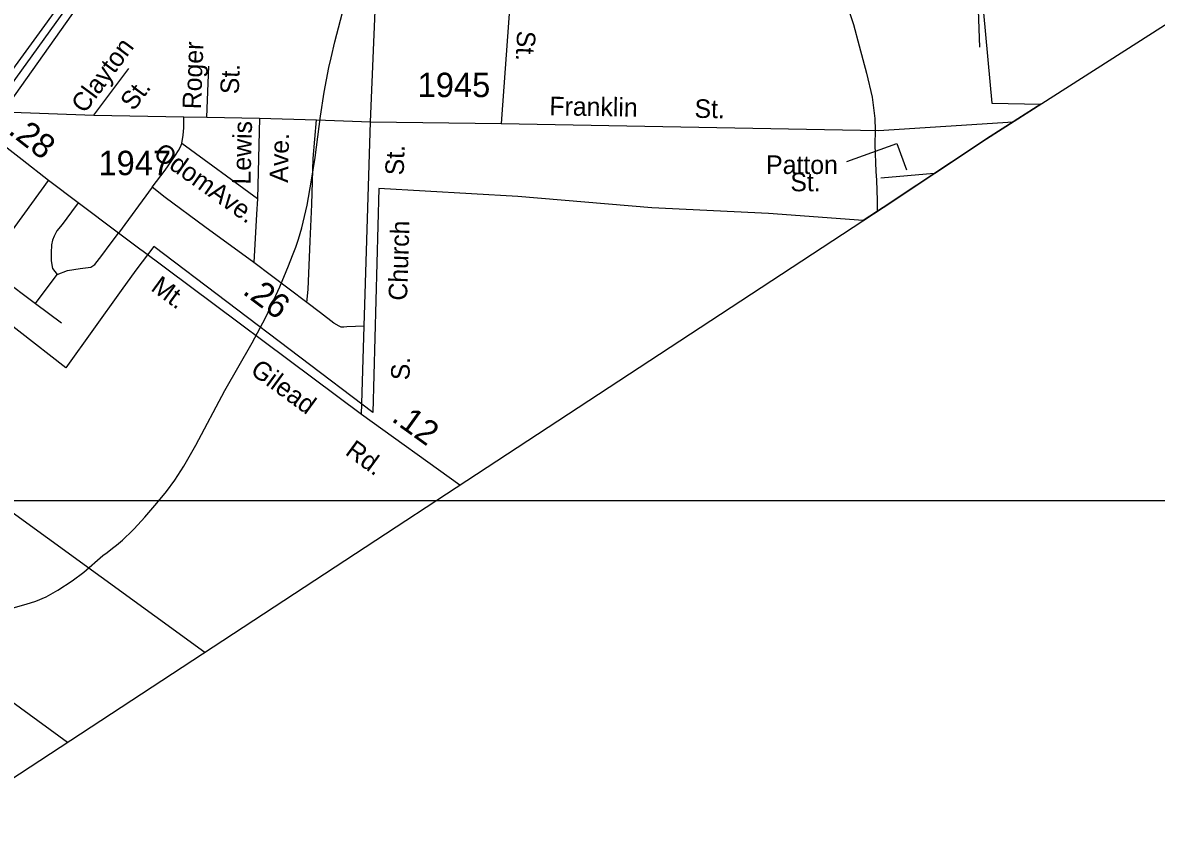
# Model space of a CAD drawing. Extents: x 2206922 to 2357709, y 510027 to 673830.
# Drawn here: x 2276050 to 2281854, y 519949 to 524032 of the extents above; entities that cross this region are included whole.
import ezdxf

# ---------------------------------------------------------------- set-up
doc = ezdxf.new("R2010")
doc.units = 0
for name, color, linetype in [('Exist Boundary Political City Limit New', 7, 'Continuous'), ('Exist Boundary Political CountyLine', 7, 'Continuous'), ('Exist Hydrographic Misc Water Feature', 7, 'Continuous'), ('Exist Railroad Mainline', 7, 'Continuous'), ('Exist Road Non-System Type 51', 7, 'Continuous'), ('Exist Road Non-System Type 51 Label', 7, 'Continuous'), ('Exist Road Secondary Mileage Hundredths English Label', 7, 'Continuous'), ('Exist Road Secondary Type 51 Attributed', 7, 'Continuous'), ('Exist Road Secondary Type 51 Label', 7, 'Continuous'), ('Exist Road Secondary Type 51 Number Label', 7, 'Continuous'), ('Exist Utilities Electrical Transmission Line', 7, 'Continuous'), ('Map Preparation Boundary City Limit Buffer Line', 7, 'Continuous'), ('Map Preparation Inset Cut Line', 7, 'Continuous')]:
    doc.layers.add(name, color=color, linetype=linetype)

msp = doc.modelspace()

# ---------------------------------------------------------------- linework, layer by layer
at = {"layer": 'Exist Boundary Political City Limit New'}
msp.add_lwpolyline([(2282143.5, 524490.2), (2281474.5, 524904.4), (2281224.8, 524615), (2281088.8, 524700.1), (2280992.2, 524592.3), (2281003.8, 524399.4), (2280969.8, 524081.7), (2281012.8, 523620), (2281263.5, 523615.3), (2280984.2, 523436.8), (2280980, 523433.9), (2280978.8, 523433.1), (2280456, 523086), (2280353.5, 523018.8), (2279869.5, 523054.7), (2279270.8, 523083.8), (2278585.2, 523143.1), (2277873, 523183.1), (2277843.8, 522035.8), (2276722, 522886.9), (2276630.2, 522765.9), (2276555.2, 522661.6), (2276271.8, 522265.2), (2275788, 522640.8)], dxfattribs=at)
at = {"layer": 'Exist Boundary Political CountyLine'}
for points in [[(2280456, 523086), (2280984.2, 523436.8), (2283213.7, 524862.9), (2285064.4, 526085.3)], [(2249888.1, 524898.7), (2250260.4, 524839.8), (2251011.2, 524699.8), (2251750.1, 524566.1), (2252496.6, 524428.1), (2253255.5, 524284.5), (2254006.2, 524150.6), (2254851, 523997.4), (2255599.7, 523865.6), (2256414.7, 523708.4), (2257189.4, 523566.7), (2257972.3, 523421.1), (2258775.2, 523271.8), (2259549.9, 523132.1), (2260342.6, 522980.7), (2261133.4, 522841.1), (2261528, 522766.3), (2266497.3, 521801.6), (2273415, 520397.5), (2275670, 519948.9), (2280456, 523086)]]:
    msp.add_lwpolyline(points, dxfattribs=at)
at = {"layer": 'Exist Hydrographic Misc Water Feature'}
for p, q in [((2276614.7, 521434.4), (2276621.1, 521441.2)), ((2276171, 521093.2), (2276230.9, 521126.3))]:
    msp.add_line(p, q, dxfattribs=at)
for points in [[(2277629.1, 523851.6), (2277647.8, 523934.8), (2277715.1, 524190.3)], [(2277629.1, 523851.6), (2277647.8, 523934.8), (2277715.1, 524190.3)], [(2277546.9, 523341.4), (2277575, 523553.6), (2277594.1, 523676), (2277618.1, 523802.3), (2277629.1, 523851.6)], [(2277546.9, 523341.4), (2277575, 523553.6), (2277594.1, 523676), (2277618.1, 523802.3), (2277629.1, 523851.6)], [(2277461.6, 522923.8), (2277479.9, 522982.1), (2277506.9, 523097.8), (2277529.7, 523225.6), (2277546.9, 523341.4)], [(2277461.6, 522923.8), (2277479.9, 522982.1), (2277506.9, 523097.8), (2277529.7, 523225.6), (2277546.9, 523341.4)], [(2277432.3, 522840.2), (2277448.9, 522883.3), (2277461.6, 522923.8)], [(2277432.3, 522840.2), (2277448.9, 522883.3), (2277461.6, 522923.8)], [(2277279.3, 522495.7), (2277296.7, 522528.3), (2277366.7, 522680), (2277411.8, 522787.9), (2277432.3, 522840.2)], [(2277279.3, 522495.7), (2277296.7, 522528.3), (2277366.7, 522680), (2277411.8, 522787.9), (2277432.3, 522840.2)], [(2276829, 521690.1), (2276875, 521762.1), (2276936.1, 521869.1), (2277084.9, 522150), (2277225, 522394), (2277279.3, 522495.7)], [(2276829, 521690.1), (2276875, 521762.1), (2276936.1, 521869.1), (2277084.9, 522150), (2277225, 522394), (2277279.3, 522495.7)], [(2276621.1, 521441.2), (2276675, 521500.4), (2276737, 521572.9), (2276785.8, 521631.7), (2276829, 521690.1)], [(2276621.1, 521441.2), (2276675, 521500.4), (2276737, 521572.9), (2276785.8, 521631.7), (2276829, 521690.1)], [(2276530.3, 521358), (2276561, 521383.2), (2276614.7, 521434.4)], [(2276530.3, 521358), (2276561, 521383.2), (2276614.7, 521434.4)], [(2276482.7, 521320.6), (2276510, 521341.3), (2276530.3, 521358)], [(2276482.7, 521320.6), (2276510, 521341.3), (2276530.3, 521358)], [(2276364, 521219.9), (2276461, 521304.2), (2276482.7, 521320.6)], [(2276364, 521219.9), (2276461, 521304.2), (2276482.7, 521320.6)], [(2276230.9, 521126.3), (2276303.9, 521174.7), (2276364, 521219.9)], [(2276230.9, 521126.3), (2276303.9, 521174.7), (2276364, 521219.9)], [(2275755.2, 520963.5), (2275921.1, 521013.6), (2276067.9, 521055.5), (2276117.9, 521071.1), (2276171, 521093.2)], [(2275755.2, 520963.5), (2275921.1, 521013.6), (2276067.9, 521055.5), (2276117.9, 521071.1), (2276171, 521093.2)]]:
    msp.add_lwpolyline(points, dxfattribs=at)
at = {"layer": 'Exist Railroad Mainline'}
msp.add_lwpolyline([(2277516.2, 525776.8), (2277330.9, 525534.4), (2277223.8, 525394.3), (2277066.8, 525179.7), (2276854.5, 524889.6), (2276742.3, 524736.3), (2276599.9, 524545.2), (2276272.4, 524106.2), (2275865.9, 523544.7), (2275771.3, 523415.8)], dxfattribs=at)
at = {"layer": 'Exist Road Non-System Type 51'}
for p, q in [((2276563.9, 524570.6), (2275801.3, 523523.6)), ((2275949.7, 523575.4), (2276416.7, 524235.1)), ((2278546.5, 524151.5), (2278500.6, 523516.6)), ((2280942.1, 524096), (2280949.9, 523906.3)), ((2276413.7, 523558.7), (2276593.9, 523797.2)), ((2276992.7, 523548), (2277003.4, 523808.9)), ((2275949.7, 523575.4), (2276413.7, 523558.7)), ((2276413.7, 523558.7), (2276875.9, 523550)), ((2276875.9, 523550), (2276992.7, 523548)), ((2276992.7, 523548), (2277263.1, 523543.2)), ((2277263.1, 523543.2), (2277252.4, 523130.1)), ((2277263.1, 523543.2), (2277555.1, 523534)), ((2277555.1, 523534), (2277831, 523525.3)), ((2277831, 523525.3), (2278500.6, 523516.6)), ((2278500.6, 523516.6), (2280432.1, 523479.5)), ((2277252.4, 523130.1), (2276864.8, 523413.3)), ((2276713.1, 523189.3), (2276540.6, 522955.2)), ((2277505.4, 522600.2), (2277233.5, 522803.9)), ((2276115.5, 522593.7), (2276227.1, 522743)), ((2275944.3, 522724.2), (2276115.5, 522593.7)), ((2276115.5, 522593.7), (2276249.1, 522496.2))]:
    msp.add_line(p, q, dxfattribs=at)
for points in [[(2276864.8, 523413.3), (2276871.6, 523456.9), (2276874.5, 523493.3), (2276875.9, 523550)], [(2277505.4, 522600.2), (2277511.2, 522665.7), (2277521.4, 522912.9), (2277530.1, 523100.6), (2277537.3, 523337.6), (2277555.1, 523534)], [(2280432.1, 523479.5), (2281121.6, 523524.6)], [(2276713.1, 523189.3), (2276780, 523276.6), (2276832.3, 523353.6), (2276848.3, 523376.9), (2276858.5, 523395.8), (2276864.8, 523413.3)], [(2280716.8, 523259.2), (2280444.4, 523235.8)], [(2275763.8, 522657.7), (2275924.3, 522871.7), (2276183, 523223.7)], [(2277233.5, 522803.9), (2276983.5, 522987.1), (2276780, 523136.9), (2276713.1, 523189.3)], [(2276334.7, 523109.8), (2276299.4, 523063.7), (2276252.2, 522999.3), (2276225.5, 522966.3), (2276211.4, 522939.5), (2276203.5, 522919.1), (2276197.2, 522894), (2276195.7, 522853.1), (2276195.7, 522812.2), (2276203.5, 522774.5), (2276227.1, 522743)], [(2277252.4, 523130.1), (2277246.6, 523051.1), (2277233.5, 522803.9)], [(2276227.1, 522743), (2276280.5, 522763.5), (2276344.9, 522772.9), (2276399.9, 522780.8), (2276420.4, 522794.9), (2276454.9, 522840.5), (2276497.3, 522898.7), (2276540.6, 522955.2)], [(2277799, 522478.1), (2277710.3, 522475.2), (2277694.3, 522473.7), (2277681.3, 522473.7), (2277671.1, 522478.1), (2277643.5, 522494.1), (2277575.1, 522546.4), (2277505.4, 522600.2)], [(2274589.2, 521583.5), (2274785.2, 521435.2), (2275448.1, 520955.3), (2276279.5, 520348.3)]]:
    msp.add_lwpolyline(points, dxfattribs=at)
at = {"layer": 'Exist Road Non-System Type 51 Label'}
msp.add_lwpolyline([(2280270.4, 523320.9), (2280526.4, 523414.3), (2280574.6, 523278.7)], dxfattribs=at)
at = {"layer": 'Exist Road Secondary Type 51 Attributed'}
msp.add_line((2278287.9, 521664.8), (2277785.2, 522025.6), dxfattribs=at)
for points in [[(2277785.2, 522025.6), (2277799, 522478.1), (2277831, 523525.3), (2277857.7, 524176.2), (2277834.2, 524750.7), (2277831.1, 524925.4), (2277832.6, 524971.7), (2277835.7, 525015), (2277838.8, 525033.6), (2277845, 525055.2), (2277858.9, 525089.2), (2277900.6, 525149.5), (2278042.7, 525339.6), (2278175.6, 525515.8), (2278449, 525885.3)], [(2278449, 525885.3), (2278947.5, 525530.3), (2279193.6, 525357.1), (2279486.1, 525154.1), (2279738.4, 524974.8), (2279870.4, 524825.1), (2279885.8, 524795.8), (2279994.7, 524607.2), (2280102.2, 524413), (2280196, 524243.4), (2280237.6, 524175.6), (2280263.1, 524129.1), (2280286.5, 524073.6), (2280303.2, 524021.9), (2280332.6, 523913), (2280370.2, 523773.3), (2280399.6, 523650.4), (2280413.5, 523541.4), (2280414.9, 523481.3), (2280413.5, 523405.9), (2280419.1, 523270.4), (2280421.9, 523225.7), (2280424.7, 523122.3), (2280424.7, 523065.4)], [(2277785.2, 522025.6), (2276659.9, 522865.6), (2276656.9, 522867.9), (2276540.6, 522955.2), (2276334.7, 523109.8), (2276183, 523223.7), (2276047.4, 523329.4), (2275870.7, 523466.8), (2275832, 523498.4), (2275505.2, 523730.3)]]:
    msp.add_lwpolyline(points, dxfattribs=at)
at = {"layer": 'Exist Utilities Electrical Transmission Line'}
msp.add_line((2275916.6, 521583.5), (2276983.3, 520809.6), dxfattribs=at)
at = {"layer": 'Map Preparation Boundary City Limit Buffer Line'}
msp.add_lwpolyline([(2282143.5, 524490.2), (2281474.5, 524904.4), (2281224.8, 524615), (2281088.8, 524700.1), (2280992.2, 524592.3), (2281003.8, 524399.4), (2280969.8, 524081.7), (2281012.8, 523620), (2281263.5, 523615.3), (2280984.2, 523436.8), (2280980, 523433.9), (2280978.8, 523433.1), (2280456, 523086), (2280353.5, 523018.8), (2279869.5, 523054.7), (2279270.8, 523083.8), (2278585.2, 523143.1), (2277873, 523183.1), (2277843.8, 522035.8), (2276722, 522886.9), (2276630.2, 522765.9), (2276555.2, 522661.6), (2276271.8, 522265.2), (2275788, 522640.8)], dxfattribs=at)
at = {"layer": 'Map Preparation Inset Cut Line'}
msp.add_lwpolyline([(2282834.5, 540252.9), (2289054.2, 540252.9), (2289054.2, 521583.5), (2268884.2, 521583.5)], dxfattribs=at)

# ---------------------------------------------------------------- texts
at = {"layer": 'Exist Road Non-System Type 51 Label'}
for s, rotation, p in [('St.', 267.2131, (2278582, 523992.5)), ('Clayton', 53.35052, (2276367.4, 523562.8)), ('Roger', 87.79606, (2276963, 523587.7)), ('St.', 87.79606, (2277156.4, 523664.7)), ('St.', 53.35052, (2276618.5, 523576.2)), ('Franklin', 358.99013, (2278746.4, 523558.4)), ('St.', 358.99013, (2279489.4, 523545.3)), ('Lewis', 88.52444, (2277216.5, 523202.9)), ('Ave.', 88.52444, (2277408, 523212.2)), ('Odom', 324.69494, (2276713.7, 523346.5)), ('Ave.', 324.69494, (2276995.3, 523147))]:
    msp.add_text(s, height=95, rotation=rotation, dxfattribs=at).set_placement(p)
for s, p in [('Patton', (2279856.6, 523257.5)), ('St.', (2279980.8, 523168.9))]:
    msp.add_text(s, height=95, dxfattribs=at).set_placement(p)
at = {"layer": 'Exist Road Secondary Mileage Hundredths English Label'}
for s, rotation, p in [('.28', 322.12839, (2275970.7, 523468.2)), ('.26', 323.16693, (2277170.9, 522647.5)), ('.12', 324.32937, (2277933.1, 521996.4))]:
    msp.add_text(s, height=125, rotation=rotation, dxfattribs=at).set_placement(p)
at = {"layer": 'Exist Road Secondary Type 51 Label'}
for s, rotation, p in [('St.', 88.1569, (2278000.9, 523249.5)), ('Church', 88.1569, (2278017.8, 522608)), ('Mt.', 323.80725, (2276701.3, 522665)), ('Gilead', 323.80725, (2277210.2, 522239)), ('S.', 88.1569, (2278030.4, 522200.6)), ('Rd.', 323.80725, (2277696.5, 521825.2))]:
    msp.add_text(s, height=95, rotation=rotation, dxfattribs=at).set_placement(p)
at = {"layer": 'Exist Road Secondary Type 51 Number Label'}
for s, p in [('1945', (2278072.4, 523651)), ('1947', (2276438.1, 523251.4))]:
    msp.add_text(s, height=125, dxfattribs=at).set_placement(p)

doc.saveas('drawing.dxf')
